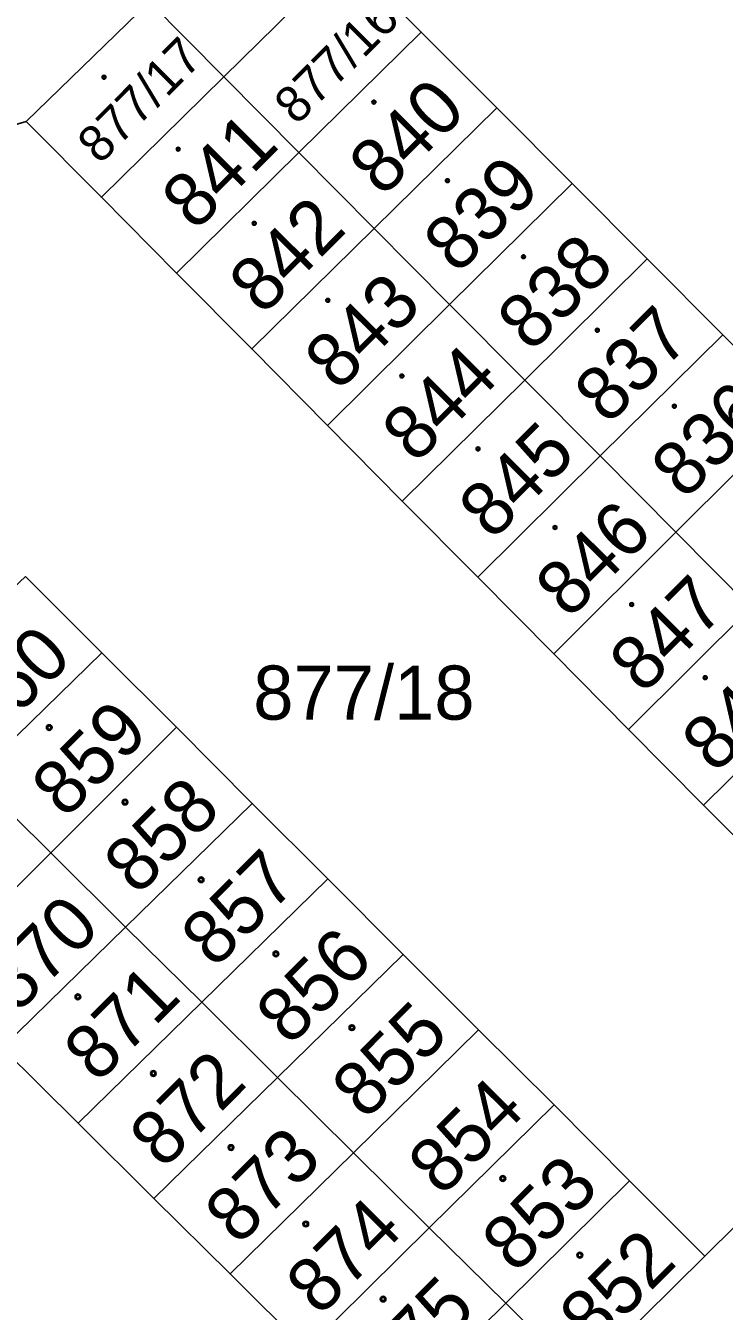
# Model space of a CAD drawing. Extents: x -598233 to -596890, y -1157848 to -1156431.
# Drawn here: x -597138.71 to -597116.76, y -1157031.06 to -1156990.66 of the extents above; entities that cross this region are included whole.
import ezdxf

# ---------------------------------------------------------------- set-up
doc = ezdxf.new("R2010")
doc.units = 0
for name, color, linetype in [('Level 1', 7, 'Continuous'), ('Level 4', 7, 'Continuous'), ('Level 5', 7, 'Continuous'), ('Level 60', 7, 'Continuous'), ('Vrstva 60', 7, 'Continuous')]:
    doc.layers.add(name, color=color, linetype=linetype)

msp = doc.modelspace()

# ---------------------------------------------------------------- linework, layer by layer
at = {"layer": 'Level 1'}
for points in [[(-597132.49, -1156992.27), (-597128.64, -1156988.49)], [(-597126.28, -1156990.86), (-597128.64, -1156988.49)], [(-597138.7, -1156993.67), (-597134.82, -1156989.91), (-597132.49, -1156992.27)], [(-597130.13, -1156994.65), (-597126.28, -1156990.86)], [(-597126.28, -1156990.86), (-597123.91, -1156993.24)], [(-597136.33, -1156996.05), (-597132.49, -1156992.27)], [(-597132.49, -1156992.27), (-597130.13, -1156994.65)], [(-597123.91, -1156993.24), (-597127.76, -1156997.03)], [(-597123.91, -1156993.24), (-597121.54, -1156995.62)], [(-597148.22, -1156998.46), (-597145.37, -1156995.62), (-597138.7, -1156993.67)], [(-597136.33, -1156996.05), (-597138.7, -1156993.67)], [(-597133.97, -1156998.44), (-597130.13, -1156994.65)], [(-597130.13, -1156994.65), (-597127.76, -1156997.03)], [(-597125.39, -1156999.42), (-597121.54, -1156995.62)], [(-597121.54, -1156995.62), (-597119.18, -1156997.99)], [(-597133.97, -1156998.44), (-597136.33, -1156996.05)], [(-597127.76, -1156997.03), (-597131.61, -1157000.82)], [(-597127.76, -1156997.03), (-597125.39, -1156999.42)], [(-597119.18, -1156997.99), (-597123.03, -1157001.8)], [(-597119.18, -1156997.99), (-597116.81, -1157000.37)], [(-597131.61, -1157000.82), (-597133.97, -1156998.44)], [(-597129.23, -1157003.22), (-597125.39, -1156999.42)], [(-597125.39, -1156999.42), (-597123.03, -1157001.8)], [(-597120.66, -1157004.18), (-597116.81, -1157000.37)], [(-597116.81, -1157000.37), (-597114.44, -1157002.75)], [(-597129.23, -1157003.22), (-597131.61, -1157000.82)], [(-597123.03, -1157001.8), (-597126.88, -1157005.6)], [(-597123.03, -1157001.8), (-597120.66, -1157004.18)], [(-597118.28, -1157006.58), (-597114.44, -1157002.75)], [(-597126.88, -1157005.6), (-597129.23, -1157003.22)], [(-597124.5, -1157007.99), (-597120.66, -1157004.18)], [(-597120.66, -1157004.18), (-597118.28, -1157006.58)], [(-597124.5, -1157007.99), (-597126.88, -1157005.6)], [(-597122.12, -1157010.4), (-597118.28, -1157006.58)], [(-597118.28, -1157006.58), (-597115.93, -1157008.95)], [(-597138.72, -1157007.97), (-597136.32, -1157010.37)], [(-597122.12, -1157010.4), (-597124.5, -1157007.99)], [(-597115.93, -1157008.95), (-597119.77, -1157012.78)], [(-597136.32, -1157010.37), (-597140.33, -1157014.28)], [(-597136.32, -1157010.37), (-597133.97, -1157012.71)], [(-597119.77, -1157012.78), (-597122.12, -1157010.4)], [(-597117.41, -1157015.16), (-597113.55, -1157011.34)], [(-597133.97, -1157012.71), (-597137.92, -1157016.66)], [(-597133.97, -1157012.71), (-597131.59, -1157015.1)], [(-597117.41, -1157015.16), (-597119.77, -1157012.78)], [(-597140.33, -1157014.28), (-597137.92, -1157016.66)], [(-597131.59, -1157015.1), (-597135.57, -1157018.99)], [(-597131.59, -1157015.1), (-597129.22, -1157017.47)], [(-597115.05, -1157017.53), (-597117.41, -1157015.16)], [(-597137.92, -1157016.66), (-597141.76, -1157020.49)], [(-597135.57, -1157018.99), (-597137.92, -1157016.66)], [(-597129.22, -1157017.47), (-597133.18, -1157021.35)], [(-597129.22, -1157017.47), (-597126.85, -1157019.85)], [(-597139.45, -1157022.78), (-597135.57, -1157018.99)], [(-597133.18, -1157021.35), (-597135.57, -1157018.99)], [(-597130.8, -1157023.72), (-597126.85, -1157019.85)], [(-597126.85, -1157019.85), (-597124.48, -1157022.22)], [(-597133.18, -1157021.35), (-597137.06, -1157025.15)], [(-597130.8, -1157023.72), (-597133.18, -1157021.35)], [(-597128.41, -1157026.08), (-597124.48, -1157022.22)], [(-597124.48, -1157022.22), (-597122.11, -1157024.58)], [(-597110.3, -1157022.33), (-597117.37, -1157029.33)], [(-597139.45, -1157022.78), (-597137.06, -1157025.15)], [(-597134.68, -1157027.52), (-597130.8, -1157023.72)], [(-597128.41, -1157026.08), (-597130.8, -1157023.72)], [(-597122.11, -1157024.58), (-597126.03, -1157028.44)], [(-597122.11, -1157024.58), (-597119.74, -1157026.96)], [(-597137.06, -1157025.15), (-597134.68, -1157027.52)], [(-597132.29, -1157029.89), (-597128.41, -1157026.08)], [(-597128.41, -1157026.08), (-597126.03, -1157028.44)], [(-597123.63, -1157030.81), (-597119.74, -1157026.96)], [(-597119.74, -1157026.96), (-597117.37, -1157029.33)], [(-597134.68, -1157027.52), (-597132.29, -1157029.89)], [(-597126.03, -1157028.44), (-597129.9, -1157032.26)], [(-597126.03, -1157028.44), (-597123.63, -1157030.81)], [(-597117.37, -1157029.33), (-597121.25, -1157033.17)], [(-597132.29, -1157029.89), (-597129.9, -1157032.26)], [(-597123.63, -1157030.81), (-597127.51, -1157034.64)], [(-597121.25, -1157033.17), (-597123.63, -1157030.81)]]:
    msp.add_lwpolyline(points, dxfattribs=at)
at = {"layer": 'Level 5'}
for centre, radius in [((-597136.25, -1156992.28), 0.0612), ((-597136.25, -1156992.28), 0.0354), ((-597127.77, -1156993.06), 0.0612), ((-597127.77, -1156993.06), 0.0354), ((-597133.92, -1156994.54), 0.0612), ((-597133.92, -1156994.54), 0.0354), ((-597125.46, -1156995.53), 0.0612), ((-597125.46, -1156995.53), 0.0354), ((-597131.53, -1156996.87), 0.0612), ((-597131.53, -1156996.87), 0.0354), ((-597123.07, -1156997.92), 0.0612), ((-597123.07, -1156997.92), 0.0354), ((-597129.22, -1156999.29), 0.0612), ((-597129.22, -1156999.29), 0.0354), ((-597120.75, -1157000.23), 0.0612), ((-597120.75, -1157000.23), 0.0354), ((-597126.89, -1157001.67), 0.0612), ((-597126.89, -1157001.67), 0.0354), ((-597118.33, -1157002.62), 0.0612), ((-597118.33, -1157002.62), 0.0354), ((-597124.5, -1157003.96), 0.0612), ((-597124.5, -1157003.96), 0.0354), ((-597122.08, -1157006.43), 0.0612), ((-597122.08, -1157006.43), 0.0354), ((-597119.67, -1157008.85), 0.0612), ((-597119.67, -1157008.85), 0.0354), ((-597117.36, -1157011.15), 0.0612), ((-597117.36, -1157011.15), 0.0354), ((-597137.97, -1157012.72), 0.09), ((-597137.97, -1157012.72), 0.0521), ((-597135.59, -1157015.06), 0.09), ((-597135.59, -1157015.06), 0.0521), ((-597133.2, -1157017.5), 0.09), ((-597133.2, -1157017.5), 0.0521), ((-597130.85, -1157019.83), 0.09), ((-597130.85, -1157019.83), 0.0521), ((-597137.07, -1157021.18), 0.09), ((-597137.07, -1157021.18), 0.0521), ((-597128.46, -1157022.15), 0.09), ((-597128.46, -1157022.15), 0.0521), ((-597134.7, -1157023.59), 0.09), ((-597134.7, -1157023.59), 0.0521), ((-597132.26, -1157025.92), 0.09), ((-597132.26, -1157025.92), 0.0521), ((-597123.72, -1157026.89), 0.09), ((-597123.72, -1157026.89), 0.0521), ((-597129.91, -1157028.32), 0.09), ((-597129.91, -1157028.32), 0.0521), ((-597121.3, -1157029.3), 0.09), ((-597121.3, -1157029.3), 0.0521), ((-597127.48, -1157030.68), 0.09), ((-597127.48, -1157030.68), 0.0521)]:
    msp.add_circle(centre, radius, dxfattribs=at)
at = {"layer": 'Level 60'}
for points in [[(-597095.33, -1157007.51), (-597102.56, -1157014.68), (-597104.96, -1157012.27), (-597107.35, -1157009.87), (-597109.69, -1157007.52), (-597112.08, -1157005.12), (-597114.44, -1157002.75), (-597116.81, -1157000.37), (-597119.18, -1156997.99), (-597121.54, -1156995.62), (-597123.91, -1156993.24), (-597126.28, -1156990.86), (-597128.64, -1156988.49), (-597125.74, -1156985.6), (-597116.44, -1156985.86), (-597114.1, -1156988.26), (-597111.78, -1156990.64), (-597109.42, -1156993.06), (-597107.07, -1156995.47), (-597104.72, -1156997.88), (-597102.37, -1157000.29), (-597100.03, -1157002.69), (-597097.68, -1157005.1)], [(-597128.64, -1156988.49), (-597126.28, -1156990.86), (-597130.13, -1156994.65), (-597132.49, -1156992.27)], [(-597136.33, -1156996.05), (-597138.7, -1156993.67), (-597134.82, -1156989.91), (-597132.49, -1156992.27)], [(-597126.28, -1156990.86), (-597123.91, -1156993.24), (-597127.76, -1156997.03), (-597130.13, -1156994.65)], [(-597133.97, -1156998.44), (-597136.33, -1156996.05), (-597132.49, -1156992.27), (-597130.13, -1156994.65)], [(-597123.91, -1156993.24), (-597121.54, -1156995.62), (-597125.39, -1156999.42), (-597127.76, -1156997.03)], [(-597131.61, -1157000.82), (-597133.97, -1156998.44), (-597130.13, -1156994.65), (-597127.76, -1156997.03)], [(-597121.54, -1156995.62), (-597119.18, -1156997.99), (-597123.03, -1157001.8), (-597125.39, -1156999.42)], [(-597129.23, -1157003.22), (-597131.61, -1157000.82), (-597127.76, -1156997.03), (-597125.39, -1156999.42)], [(-597119.18, -1156997.99), (-597116.81, -1157000.37), (-597120.66, -1157004.18), (-597123.03, -1157001.8)], [(-597126.88, -1157005.6), (-597129.23, -1157003.22), (-597125.39, -1156999.42), (-597123.03, -1157001.8)], [(-597116.81, -1157000.37), (-597114.44, -1157002.75), (-597118.28, -1157006.58), (-597120.66, -1157004.18)], [(-597124.5, -1157007.99), (-597126.88, -1157005.6), (-597123.03, -1157001.8), (-597120.66, -1157004.18)], [(-597114.44, -1157002.75), (-597112.08, -1157005.12), (-597115.93, -1157008.95), (-597118.28, -1157006.58)], [(-597122.12, -1157010.4), (-597124.5, -1157007.99), (-597120.66, -1157004.18), (-597118.28, -1157006.58)], [(-597119.77, -1157012.78), (-597122.12, -1157010.4), (-597118.28, -1157006.58), (-597115.93, -1157008.95)], [(-597138.72, -1157007.97), (-597136.32, -1157010.37), (-597140.33, -1157014.28), (-597142.8, -1157011.83)], [(-597117.41, -1157015.16), (-597119.77, -1157012.78), (-597115.93, -1157008.95), (-597113.55, -1157011.34)], [(-597136.32, -1157010.37), (-597133.97, -1157012.71), (-597137.92, -1157016.66), (-597140.33, -1157014.28)], [(-597115.05, -1157017.53), (-597117.41, -1157015.16), (-597113.55, -1157011.34), (-597111.2, -1157013.7)], [(-597133.97, -1157012.71), (-597131.59, -1157015.1), (-597135.57, -1157018.99), (-597137.92, -1157016.66)], [(-597137.92, -1157016.66), (-597141.76, -1157020.49), (-597144.21, -1157018.06), (-597140.33, -1157014.28)], [(-597131.59, -1157015.1), (-597129.22, -1157017.47), (-597133.18, -1157021.35), (-597135.57, -1157018.99)], [(-597139.45, -1157022.78), (-597141.76, -1157020.49), (-597137.92, -1157016.66), (-597135.57, -1157018.99)], [(-597129.22, -1157017.47), (-597126.85, -1157019.85), (-597130.8, -1157023.72), (-597133.18, -1157021.35)], [(-597137.06, -1157025.15), (-597139.45, -1157022.78), (-597135.57, -1157018.99), (-597133.18, -1157021.35)], [(-597126.85, -1157019.85), (-597124.48, -1157022.22), (-597128.41, -1157026.08), (-597130.8, -1157023.72)], [(-597134.68, -1157027.52), (-597137.06, -1157025.15), (-597133.18, -1157021.35), (-597130.8, -1157023.72)], [(-597124.48, -1157022.22), (-597122.11, -1157024.58), (-597126.03, -1157028.44), (-597128.41, -1157026.08)], [(-597132.29, -1157029.89), (-597134.68, -1157027.52), (-597130.8, -1157023.72), (-597128.41, -1157026.08)], [(-597122.11, -1157024.58), (-597119.74, -1157026.96), (-597123.63, -1157030.81), (-597126.03, -1157028.44)], [(-597129.9, -1157032.26), (-597132.29, -1157029.89), (-597128.41, -1157026.08), (-597126.03, -1157028.44)], [(-597119.74, -1157026.96), (-597117.37, -1157029.33), (-597121.25, -1157033.17), (-597123.63, -1157030.81)], [(-597127.51, -1157034.64), (-597129.9, -1157032.26), (-597126.03, -1157028.44), (-597123.63, -1157030.81)], [(-597121.25, -1157033.17), (-597125.12, -1157037.01), (-597127.51, -1157034.64), (-597123.63, -1157030.81)]]:
    msp.add_lwpolyline(points, close=True, dxfattribs=at)
for points in [[(-597145.37, -1156995.62), (-597138.7, -1156993.67), (-597136.33, -1156996.05), (-597133.97, -1156998.44), (-597131.61, -1157000.82), (-597129.23, -1157003.22), (-597126.88, -1157005.6), (-597124.5, -1157007.99), (-597122.12, -1157010.4), (-597119.77, -1157012.78), (-597117.41, -1157015.16), (-597115.05, -1157017.53)], [(-597110.3, -1157022.33), (-597117.37, -1157029.33), (-597119.74, -1157026.96), (-597122.11, -1157024.58), (-597124.48, -1157022.22), (-597126.85, -1157019.85), (-597129.22, -1157017.47), (-597131.59, -1157015.1), (-597133.97, -1157012.71), (-597136.32, -1157010.37), (-597138.72, -1157007.97)], [(-597165.83, -1157096.37), (-597164.29, -1157090.11), (-597162.87, -1157088.7), (-597159, -1157084.87), (-597154.97, -1157080.88), (-597153.55, -1157079.48), (-597151.48, -1157072.57), (-597150.13, -1157071.22), (-597146.27, -1157067.54), (-597142.16, -1157063.61), (-597140.7, -1157062.22), (-597139.06, -1157055.71), (-597137.71, -1157054.4), (-597133.89, -1157050.64), (-597129.8, -1157046.61), (-597128.37, -1157045.2), (-597126.53, -1157038.43), (-597125.12, -1157037.01), (-597121.25, -1157033.17), (-597117.37, -1157029.33), (-597110.3, -1157022.33)], [(-597139.45, -1157022.78), (-597137.06, -1157025.15), (-597134.68, -1157027.52), (-597132.29, -1157029.89), (-597129.9, -1157032.26)]]:
    msp.add_lwpolyline(points, dxfattribs=at)
at = {"layer": 'Vrstva 60'}
msp.add_lwpolyline([(-597198.46, -1157052.76), (-597194.37, -1157048.9), (-597196.62, -1157046.53), (-597192.74, -1157042.7), (-597192.28, -1157037.28), (-597188.02, -1157033.05), (-597183.91, -1157029.16), (-597179.75, -1157025.22), (-597179.88, -1157020.33), (-597175.62, -1157016.11), (-597171.66, -1157012.24), (-597167.64, -1157008.32), (-597164.77, -1157005.49), (-597158.52, -1157003.85), (-597154.66, -1157000.07), (-597152.29, -1157002.44), (-597148.22, -1156998.46), (-597145.37, -1156995.62), (-597138.7, -1156993.67), (-597134.82, -1156989.91), (-597132.49, -1156992.27), (-597128.64, -1156988.49)], dxfattribs=at)

# ---------------------------------------------------------------- texts
at = {"layer": 'Level 4'}
for s, height, p in [('877/16', 1.14, (-597130.195, -1156993.81)), ('877/17', 1.14, (-597136.378, -1156995.043)), ('840', 1.7, (-597127.491, -1156996.075)), ('841', 1.7, (-597133.377, -1156997.15)), ('839', 1.7, (-597125.148, -1156998.502)), ('842', 1.7, (-597131.26, -1156999.794)), ('838', 1.7, (-597122.831, -1157000.955)), ('843', 1.7, (-597128.888, -1157002.182)), ('837', 1.7, (-597120.413, -1157003.237)), ('844', 1.7, (-597126.454, -1157004.458)), ('836', 1.7, (-597117.998, -1157005.592)), ('845', 1.7, (-597124.043, -1157006.867)), ('846', 1.7, (-597121.634, -1157009.338)), ('847', 1.7, (-597119.309, -1157011.703)), ('860', 1.7, (-597139.871, -1157013.265)), ('848', 1.7, (-597117.037, -1157014.2)), ('859', 1.7, (-597137.463, -1157015.617)), ('858', 1.7, (-597135.196, -1157018.03)), ('857', 1.7, (-597132.768, -1157020.322)), ('870', 1.7, (-597138.986, -1157021.739)), ('856', 1.7, (-597130.413, -1157022.757)), ('871', 1.7, (-597136.452, -1157023.925)), ('855', 1.7, (-597128.032, -1157025.086)), ('872', 1.7, (-597134.385, -1157026.629)), ('854', 1.7, (-597125.633, -1157027.487)), ('873', 1.7, (-597132.023, -1157029.027)), ('853', 1.7, (-597123.317, -1157029.912)), ('874', 1.7, (-597129.469, -1157031.253)), ('852', 1.7, (-597120.879, -1157032.253)), ('875', 1.7, (-597127.198, -1157033.722))]:
    msp.add_text(s, height=height, rotation=45.089, dxfattribs=at).set_placement(p)
msp.add_text('877/18', height=1.7, dxfattribs=at).set_placement((-597131.561, -1157012.47))

doc.saveas('drawing.dxf')
